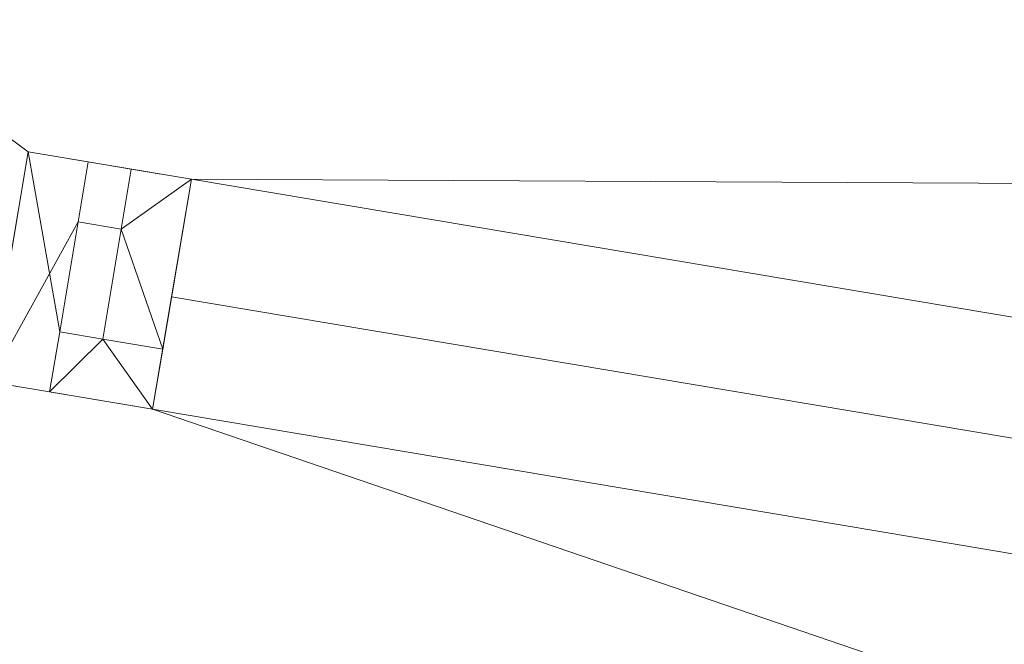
# Model space of a CAD drawing. Header units: millimetres. Extents: x -430348 to -225823, y -86243 to 5084.
# Tile 707 of 1056: x -355223 to -350371, y -5831 to -2753. Entities that reach past the tile are written whole.
import ezdxf

# ---------------------------------------------------------------- set-up
doc = ezdxf.new("R2010")
doc.units = ezdxf.units.MM
doc.layers.add('A-ROOF', color=132, linetype='Continuous', lineweight=9)
doc.layers.add('A-WALL', color=113, linetype='Continuous', lineweight=9)

# ---------------------------------------------------------------- blocks, each defined once
blk = doc.blocks.new('Walls 157 - Walls 11-526515-_3D_ Copy 1')
at = {"layer": 'A-WALL'}
mesh = blk.add_polyface(dxfattribs=at)
corners = [(-354934.3, -3748.8, 66932.3), (-355025.5, -4291.2, 66932.3), (-354813.5, -4326.8, 66932.3), (-354722.3, -3784.5, 66932.3)]
mesh.append_faces([[corners[k] for k in face] for face in [(3, 0, 1, 2)]])
mesh = blk.add_polyface(dxfattribs=at)
corners = [(-354934.3, -3748.8, 66654.8), (-354722.3, -3784.5, 66654.8), (-354813.5, -4326.8, 66654.8), (-355025.5, -4291.2, 66654.8)]
mesh.append_faces([[corners[k] for k in face] for face in [(1, 2, 3, 0)]])
mesh = blk.add_polyface(dxfattribs=at)
corners = [(-355025.5, -4291.2, 66932.3), (-354934.3, -3748.8, 66932.3), (-354934.3, -3748.8, 66654.8), (-355025.5, -4291.2, 66654.8)]
mesh.append_faces([[corners[k] for k in face] for face in [(0, 1, 2, 3)]])
mesh = blk.add_polyface(dxfattribs=at)
corners = [(-354934.3, -3748.8, 66932.3), (-354722.3, -3784.5, 66932.3), (-354722.3, -3784.5, 66654.8), (-354934.3, -3748.8, 66654.8)]
mesh.append_faces([[corners[k] for k in face] for face in [(0, 1, 2, 3)]])
mesh = blk.add_polyface(dxfattribs=at)
corners = [(-354722.3, -3784.5, 66932.3), (-354813.5, -4326.8, 66932.3), (-354813.5, -4326.8, 66654.8), (-354722.3, -3784.5, 66654.8)]
mesh.append_faces([[corners[k] for k in face] for face in [(0, 1, 2, 3)]])
mesh = blk.add_polyface(dxfattribs=at)
corners = [(-354813.5, -4326.8, 66932.3), (-355025.5, -4291.2, 66932.3), (-355025.5, -4291.2, 66654.8), (-354813.5, -4326.8, 66654.8)]
mesh.append_faces([[corners[k] for k in face] for face in [(3, 0, 1, 2)]])

msp = doc.modelspace()

# ---------------------------------------------------------------- block references
at = {"layer": 'A-WALL'}
msp.add_blockref('Walls 157 - Walls 11-526515-_3D_ Copy 1', (0, 0), dxfattribs=at)

# ---------------------------------------------------------------- meshes
at = {"layer": 'A-ROOF'}
mesh = msp.add_polyface(dxfattribs=at)
corners = [(-360412.7, 480.5, 63257.6), (-360412.7, 480.5, 63357.6), (-335956.2, -3632.8, 63357.6), (-335956.2, -3632.8, 63257.6)]
mesh.append_faces([[corners[k] for k in face] for face in [(2, 3, 0, 1)]])
mesh = msp.add_polyface(dxfattribs=at)
corners = [(-335956.2, -3632.8, 63357.6), (-360412.7, 480.5, 63357.6), (-357333, -3637.3, 65907.6), (-355277.9, -3983, 65907.6), (-355180.4, -3403.2, 65485.3), (-354376.7, -3538.4, 65485.3), (-354474.2, -4118.1, 65907.6), (-343029.9, -6043, 65907.6), (-342932.4, -5463.2, 65485.3), (-342128.7, -5598.4, 65485.3), (-342226.2, -6178.1, 65907.6), (-340055.7, -6543.2, 65907.6)]
mesh.append_faces([[corners[k] for k in face] for face in [(4, 1, 2, 3)]], dxfattribs={"vtx0": -1})
mesh.append_faces([[corners[k] for k in face] for face in [(1, 4, 5, 0)]], dxfattribs={"vtx0": -1, "vtx2": -1})
mesh.append_faces([[corners[k] for k in face] for face in [(11, 0, 9, 10), (7, 8, 5, 6)]], dxfattribs={"vtx1": -1})
mesh.append_faces([[corners[k] for k in face] for face in [(8, 9, 0, 5)]], dxfattribs={"vtx1": -1, "vtx2": -1, "vtx3": -1})
mesh = msp.add_polyface(dxfattribs=at)
corners = [(-360412.7, 480.5, 63257.6), (-335956.2, -3632.8, 63257.6), (-340055.7, -6543.2, 65807.6), (-342226.2, -6178.1, 65807.6), (-342128.7, -5598.4, 65385.3), (-342932.4, -5463.2, 65385.3), (-343029.9, -6043, 65807.6), (-354474.2, -4118.1, 65807.6), (-354376.7, -3538.4, 65385.3), (-355180.4, -3403.2, 65385.3), (-355277.9, -3983, 65807.6), (-357333, -3637.3, 65807.6)]
mesh.append_faces([[corners[k] for k in face] for face in [(4, 1, 2, 3), (8, 5, 6, 7)]], dxfattribs={"vtx0": -1})
mesh.append_faces([[corners[k] for k in face] for face in [(1, 4, 5, 8)]], dxfattribs={"vtx0": -1, "vtx2": -1, "vtx3": -1})
mesh.append_faces([[corners[k] for k in face] for face in [(11, 0, 9, 10)]], dxfattribs={"vtx1": -1})
mesh.append_faces([[corners[k] for k in face] for face in [(8, 9, 0, 1)]], dxfattribs={"vtx1": -1, "vtx3": -1})
mesh = msp.add_polyface(dxfattribs=at)
corners = [(-355180.4, -3403.2, 65385.3), (-355180.4, -3403.2, 65485.3), (-355277.9, -3983, 65907.6), (-355371.1, -4537.3, 65503.9), (-355371.1, -4537.3, 65403.9), (-355277.9, -3983, 65807.6)]
mesh.append_faces([[corners[k] for k in face] for face in [(5, 2, 3, 4)]], dxfattribs={"vtx0": -1})
mesh.append_faces([[corners[k] for k in face] for face in [(1, 2, 5, 0)]], dxfattribs={"vtx1": -1})
mesh = msp.add_polyface(dxfattribs=at)
corners = [(-354376.7, -3538.4, 65385.3), (-354376.7, -3538.4, 65485.3), (-355180.4, -3403.2, 65485.3), (-355180.4, -3403.2, 65385.3)]
mesh.append_faces([[corners[k] for k in face] for face in [(1, 2, 3, 0)]])
mesh = msp.add_polyface(dxfattribs=at)
corners = [(-354376.7, -3538.4, 65485.3), (-354376.7, -3538.4, 65385.3), (-354474.2, -4118.1, 65807.6), (-354567.4, -4672.4, 65403.9), (-354567.4, -4672.4, 65503.9), (-354474.2, -4118.1, 65907.6)]
mesh.append_faces([[corners[k] for k in face] for face in [(2, 5, 0, 1)]], dxfattribs={"vtx0": -1})
mesh.append_faces([[corners[k] for k in face] for face in [(4, 5, 2, 3)]], dxfattribs={"vtx1": -1})
mesh = msp.add_polyface(dxfattribs=at)
corners = [(-361590.3, -6521.1, 63357.6), (-337133.8, -10634.5, 63357.6), (-340055.7, -6543.2, 65907.6), (-342226.2, -6178.1, 65907.6), (-342319.5, -6732.4, 65503.9), (-343123.2, -6597.3, 65503.9), (-343029.9, -6043, 65907.6), (-354474.2, -4118.1, 65907.6), (-354567.4, -4672.4, 65503.9), (-355371.1, -4537.3, 65503.9), (-355277.9, -3983, 65907.6), (-357333, -3637.3, 65907.6)]
mesh.append_faces([[corners[k] for k in face] for face in [(4, 1, 2, 3)]], dxfattribs={"vtx0": -1})
mesh.append_faces([[corners[k] for k in face] for face in [(1, 4, 5, 8)]], dxfattribs={"vtx0": -1, "vtx2": -1, "vtx3": -1})
mesh.append_faces([[corners[k] for k in face] for face in [(11, 0, 9, 10)]], dxfattribs={"vtx1": -1})
mesh.append_faces([[corners[k] for k in face] for face in [(8, 9, 0, 1)]], dxfattribs={"vtx1": -1, "vtx3": -1})
mesh.append_faces([[corners[k] for k in face] for face in [(6, 7, 8, 5)]], dxfattribs={"vtx2": -1})
mesh = msp.add_polyface(dxfattribs=at)
corners = [(-337133.8, -10634.5, 63257.6), (-361590.3, -6521.1, 63257.6), (-357333, -3637.3, 65807.6), (-355277.9, -3983, 65807.6), (-355371.1, -4537.3, 65403.9), (-354567.4, -4672.4, 65403.9), (-354474.2, -4118.1, 65807.6), (-343029.9, -6043, 65807.6), (-343123.2, -6597.3, 65403.9), (-342319.5, -6732.4, 65403.9), (-342226.2, -6178.1, 65807.6), (-340055.7, -6543.2, 65807.6)]
mesh.append_faces([[corners[k] for k in face] for face in [(4, 1, 2, 3)]], dxfattribs={"vtx0": -1})
mesh.append_faces([[corners[k] for k in face] for face in [(1, 4, 5, 0)]], dxfattribs={"vtx0": -1, "vtx2": -1})
mesh.append_faces([[corners[k] for k in face] for face in [(11, 0, 9, 10)]], dxfattribs={"vtx1": -1})
mesh.append_faces([[corners[k] for k in face] for face in [(8, 9, 0, 5)]], dxfattribs={"vtx1": -1, "vtx2": -1, "vtx3": -1})
mesh.append_faces([[corners[k] for k in face] for face in [(5, 6, 7, 8)]], dxfattribs={"vtx3": -1})
mesh = msp.add_polyface(dxfattribs=at)
corners = [(-355371.1, -4537.3, 65403.9), (-355371.1, -4537.3, 65503.9), (-354567.4, -4672.4, 65503.9), (-354567.4, -4672.4, 65403.9)]
mesh.append_faces([[corners[k] for k in face] for face in [(0, 1, 2, 3)]])
at = {"layer": 'A-WALL'}
mesh = msp.add_polyface(dxfattribs=at)
corners = [(-355180.4, -3403.2, 64640.9), (-355371.1, -4537.3, 64640.9), (-355371.1, -4537.3, 66932.3), (-355180.4, -3403.2, 66932.3)]
mesh.append_faces([[corners[k] for k in face] for face in [(3, 0, 1, 2)]])
mesh = msp.add_polyface(dxfattribs=at)
corners = [(-355371.1, -4537.3, 64640.9), (-355180.4, -3403.2, 64640.9), (-354884.6, -3452.9, 64640.9), (-354934.3, -3748.8, 64640.9), (-355025.5, -4291.2, 64640.9), (-355075.3, -4587, 64640.9)]
mesh.append_faces([[corners[k] for k in face] for face in [(3, 0, 1, 2), (0, 3, 4, 5)]], dxfattribs={"vtx0": -1})
mesh = msp.add_polyface(dxfattribs=at)
corners = [(-355180.4, -3403.2, 66932.3), (-355371.1, -4537.3, 66932.3), (-355075.3, -4587, 66932.3), (-355025.5, -4291.2, 66932.3), (-354934.3, -3748.8, 66932.3), (-354884.6, -3452.9, 66932.3)]
mesh.append_faces([[corners[k] for k in face] for face in [(3, 0, 1, 2), (0, 3, 4, 5)]], dxfattribs={"vtx0": -1})
mesh = msp.add_polyface(dxfattribs=at)
corners = [(-355180.4, -3403.2, 64640.9), (-355180.4, -3403.2, 66932.3), (-354884.6, -3452.9, 66932.3), (-354884.6, -3452.9, 64640.9)]
mesh.append_faces([[corners[k] for k in face] for face in [(2, 3, 0, 1)]])
mesh = msp.add_polyface(dxfattribs=at)
corners = [(-354884.6, -3452.9, 64640.9), (-354884.6, -3452.9, 66932.3), (-354934.3, -3748.8, 66932.3), (-355025.5, -4291.2, 66932.3), (-355075.3, -4587, 66932.3), (-355075.3, -4587, 64640.9), (-355025.5, -4291.2, 64640.9), (-354934.3, -3748.8, 64640.9)]
mesh.append_faces([[corners[k] for k in face] for face in [(3, 6, 7, 2)]], dxfattribs={"vtx0": -1, "vtx2": -1})
mesh.append_faces([[corners[k] for k in face] for face in [(4, 5, 6, 3)]], dxfattribs={"vtx2": -1})
mesh.append_faces([[corners[k] for k in face] for face in [(7, 0, 1, 2)]], dxfattribs={"vtx3": -1})
mesh = msp.add_polyface(dxfattribs=at)
corners = [(-354884.6, -3452.9, 64640.9), (-354672.5, -3488.6, 64640.9), (-354722.3, -3784.5, 64640.9), (-354934.3, -3748.8, 64640.9)]
mesh.append_faces([[corners[k] for k in face] for face in [(3, 0, 1, 2)]])
mesh = msp.add_polyface(dxfattribs=at)
corners = [(-354672.5, -3488.6, 66932.3), (-354884.6, -3452.9, 66932.3), (-354934.3, -3748.8, 66932.3), (-354722.3, -3784.5, 66932.3)]
mesh.append_faces([[corners[k] for k in face] for face in [(0, 1, 2, 3)]])
mesh = msp.add_polyface(dxfattribs=at)
corners = [(-354884.6, -3452.9, 66932.3), (-354884.6, -3452.9, 64640.9), (-354934.3, -3748.8, 64640.9), (-354934.3, -3748.8, 66932.3)]
mesh.append_faces([[corners[k] for k in face] for face in [(1, 2, 3, 0)]])
mesh = msp.add_polyface(dxfattribs=at)
corners = [(-354672.5, -3488.6, 64640.9), (-354884.6, -3452.9, 64640.9), (-354884.6, -3452.9, 66932.3), (-354672.5, -3488.6, 66932.3)]
mesh.append_faces([[corners[k] for k in face] for face in [(3, 0, 1, 2)]])
mesh = msp.add_polyface(dxfattribs=at)
corners = [(-354813.5, -4326.8, 64640.9), (-354813.5, -4326.8, 66932.3), (-354722.3, -3784.5, 66932.3), (-354672.5, -3488.6, 66932.3), (-354672.5, -3488.6, 64640.9), (-354722.3, -3784.5, 64640.9)]
mesh.append_faces([[corners[k] for k in face] for face in [(5, 2, 3, 4)]], dxfattribs={"vtx0": -1})
mesh.append_faces([[corners[k] for k in face] for face in [(5, 0, 1, 2)]], dxfattribs={"vtx3": -1})
mesh = msp.add_polyface(dxfattribs=at)
corners = [(-354376.7, -3538.4, 64640.9), (-354517.7, -4376.6, 64640.9), (-354813.5, -4326.8, 64640.9), (-354722.3, -3784.5, 64640.9), (-354672.5, -3488.6, 64640.9)]
mesh.append_faces([[corners[k] for k in face] for face in [(3, 0, 1, 2)]], dxfattribs={"vtx0": -1})
mesh.append_faces([[corners[k] for k in face] for face in [(3, 4, 0)]], dxfattribs={"vtx2": -1})
mesh = msp.add_polyface(dxfattribs=at)
corners = [(-354517.7, -4376.6, 66932.3), (-354376.7, -3538.4, 66932.3), (-354672.5, -3488.6, 66932.3), (-354722.3, -3784.5, 66932.3), (-354813.5, -4326.8, 66932.3)]
mesh.append_faces([[corners[k] for k in face] for face in [(3, 0, 1, 2)]], dxfattribs={"vtx0": -1})
mesh.append_faces([[corners[k] for k in face] for face in [(3, 4, 0)]], dxfattribs={"vtx2": -1})
mesh = msp.add_polyface(dxfattribs=at)
corners = [(-354672.5, -3488.6, 64640.9), (-354672.5, -3488.6, 66932.3), (-354722.3, -3784.5, 66932.3), (-354722.3, -3784.5, 64640.9)]
mesh.append_faces([[corners[k] for k in face] for face in [(3, 0, 1, 2)]])
mesh = msp.add_polyface(dxfattribs=at)
corners = [(-354376.7, -3538.4, 66932.3), (-354376.7, -3538.4, 64640.9), (-354672.5, -3488.6, 64640.9), (-354672.5, -3488.6, 66932.3)]
mesh.append_faces([[corners[k] for k in face] for face in [(0, 1, 2, 3)]])
mesh = msp.add_polyface(dxfattribs=at)
corners = [(-354517.7, -4376.6, 64640.9), (-354376.7, -3538.4, 64640.9), (-354376.7, -3538.4, 66932.3), (-354517.7, -4376.6, 66932.3)]
mesh.append_faces([[corners[k] for k in face] for face in [(3, 0, 1, 2)]])
mesh = msp.add_polyface(dxfattribs=at)
corners = [(-354722.3, -3784.5, 64640.9), (-354722.3, -3784.5, 66932.3), (-354934.3, -3748.8, 66932.3), (-354934.3, -3748.8, 64640.9)]
mesh.append_faces([[corners[k] for k in face] for face in [(2, 3, 0, 1)]])
mesh = msp.add_polyface(dxfattribs=at)
corners = [(-354567.4, -4672.4, 64640.9), (-355075.3, -4587, 64640.9), (-355025.5, -4291.2, 64640.9), (-354813.5, -4326.8, 64640.9), (-354517.7, -4376.6, 64640.9)]
mesh.append_faces([[corners[k] for k in face] for face in [(3, 0, 1, 2)]], dxfattribs={"vtx0": -1})
mesh.append_faces([[corners[k] for k in face] for face in [(3, 4, 0)]], dxfattribs={"vtx2": -1})
mesh = msp.add_polyface(dxfattribs=at)
corners = [(-355075.3, -4587, 66932.3), (-354567.4, -4672.4, 66932.3), (-354517.7, -4376.6, 66932.3), (-354813.5, -4326.8, 66932.3), (-355025.5, -4291.2, 66932.3)]
mesh.append_faces([[corners[k] for k in face] for face in [(3, 0, 1, 2)]], dxfattribs={"vtx0": -1})
mesh.append_faces([[corners[k] for k in face] for face in [(3, 4, 0)]], dxfattribs={"vtx2": -1})
mesh = msp.add_polyface(dxfattribs=at)
corners = [(-355075.3, -4587, 64640.9), (-355075.3, -4587, 66932.3), (-355025.5, -4291.2, 66932.3), (-355025.5, -4291.2, 64640.9)]
mesh.append_faces([[corners[k] for k in face] for face in [(3, 0, 1, 2)]])
mesh = msp.add_polyface(dxfattribs=at)
corners = [(-355025.5, -4291.2, 64640.9), (-355025.5, -4291.2, 66932.3), (-354813.5, -4326.8, 66932.3), (-354517.7, -4376.6, 66932.3), (-354517.7, -4376.6, 64640.9), (-354813.5, -4326.8, 64640.9)]
mesh.append_faces([[corners[k] for k in face] for face in [(1, 2, 5, 0)]], dxfattribs={"vtx1": -1})
mesh.append_faces([[corners[k] for k in face] for face in [(3, 4, 5, 2)]], dxfattribs={"vtx2": -1})
mesh = msp.add_polyface(dxfattribs=at)
corners = [(-354517.7, -4376.6, 64640.9), (-354517.7, -4376.6, 66932.3), (-354813.5, -4326.8, 66932.3), (-354813.5, -4326.8, 64640.9)]
mesh.append_faces([[corners[k] for k in face] for face in [(3, 0, 1, 2)]])
mesh = msp.add_polyface(dxfattribs=at)
corners = [(-354567.4, -4672.4, 66932.3), (-354567.4, -4672.4, 64640.9), (-354517.7, -4376.6, 64640.9), (-354517.7, -4376.6, 66932.3)]
mesh.append_faces([[corners[k] for k in face] for face in [(0, 1, 2, 3)]])
mesh = msp.add_polyface(dxfattribs=at)
corners = [(-355371.1, -4537.3, 66932.3), (-355371.1, -4537.3, 64640.9), (-355075.3, -4587, 64640.9), (-355075.3, -4587, 66932.3)]
mesh.append_faces([[corners[k] for k in face] for face in [(3, 0, 1, 2)]])
mesh = msp.add_polyface(dxfattribs=at)
corners = [(-355075.3, -4587, 64640.9), (-354567.4, -4672.4, 64640.9), (-354567.4, -4672.4, 66932.3), (-355075.3, -4587, 66932.3)]
mesh.append_faces([[corners[k] for k in face] for face in [(3, 0, 1, 2)]])

doc.saveas('drawing.dxf')
